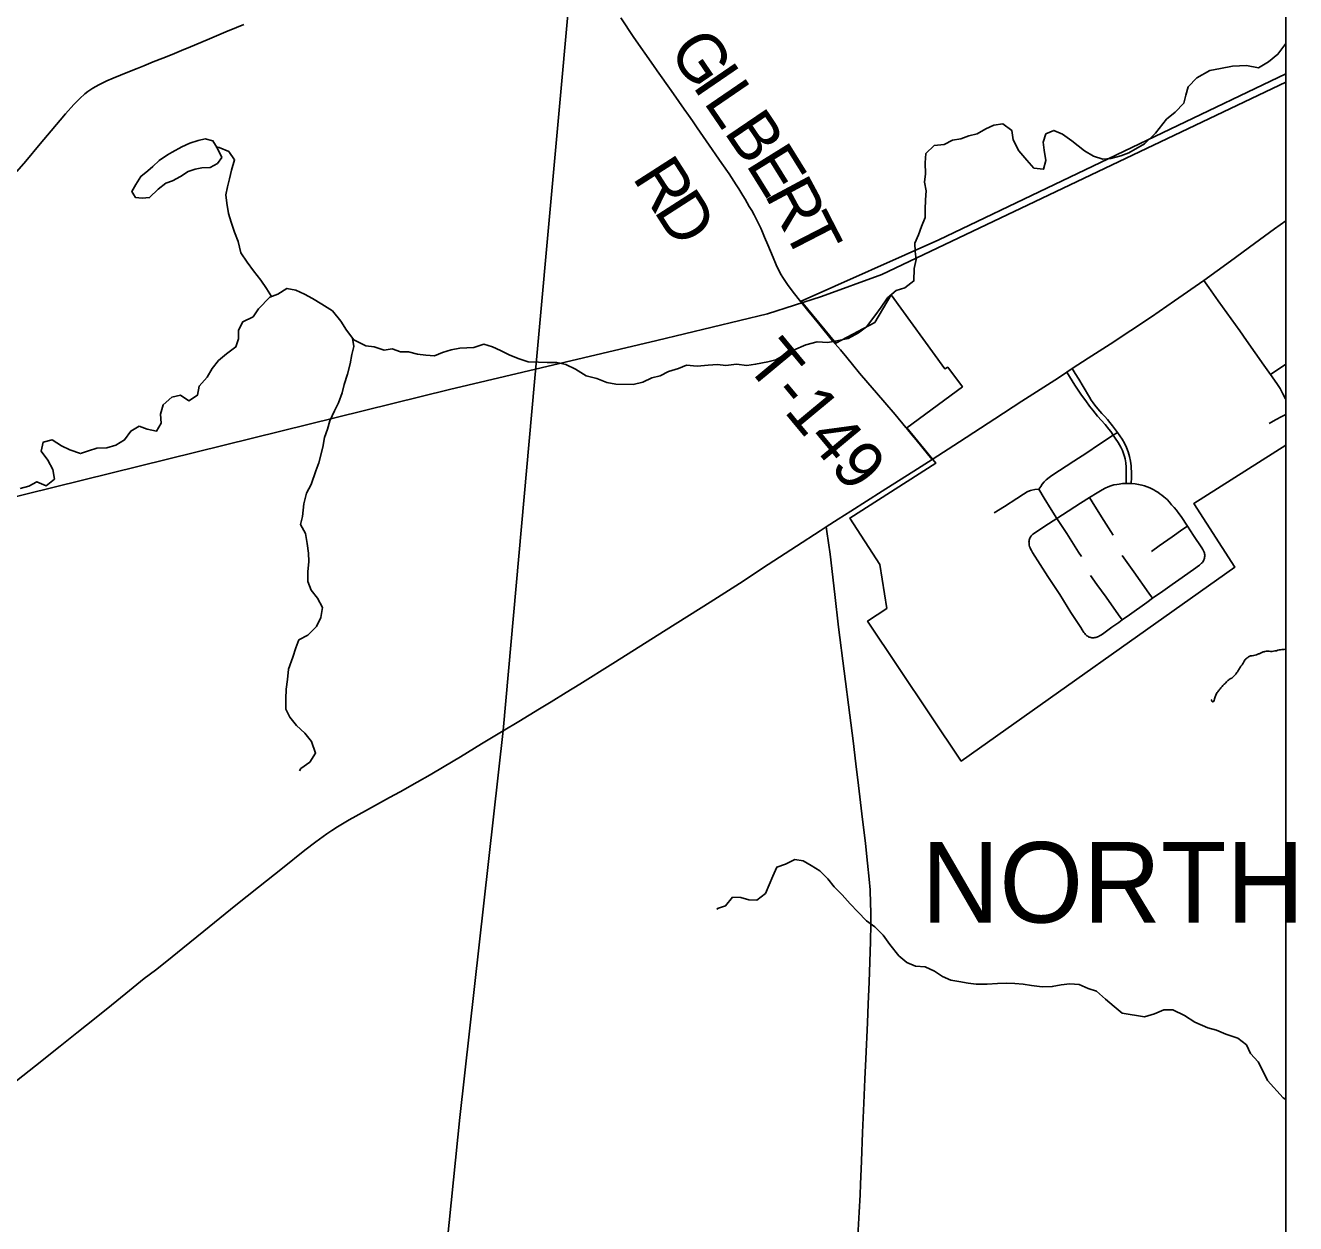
# Model space of a CAD drawing. Extents: x 0 to 1101, y 0 to 440.
# Drawn here: x 494.53 to 539.35, y 185.12 to 227.39 of the extents above; entities that cross this region are included whole.
import ezdxf

# ---------------------------------------------------------------- set-up
doc = ezdxf.new("R2010")
doc.units = 0
for name, color, linetype in [('GM_X_City_Street', 7, 'Continuous'), ('GM_X_Corporation', 7, 'Continuous'), ('GM_X_Corporation_Text', 7, 'Continuous'), ('GM_X_County_Road', 7, 'Continuous'), ('GM_X_Minor_Lake', 7, 'Continuous'), ('GM_X_Minor_River', 7, 'Continuous'), ('GM_X_Rail_Line', 7, 'Continuous'), ('GM_X_State_Route', 7, 'Continuous'), ('GM_X_Township', 7, 'Continuous'), ('GM_X_Township_Road', 7, 'Continuous'), ('GM_X_Township_Road_Text', 7, 'Continuous'), ('SH_Cut_Line', 7, 'Continuous'), ('SH_Text', 7, 'Continuous')]:
    doc.layers.add(name, color=color, linetype=linetype)

msp = doc.modelspace()

# ---------------------------------------------------------------- linework, layer by layer
at = {"layer": 'GM_X_City_Street'}
for points in [[(539, 214.186), (538.991, 214.208), (538.902, 214.395), (538.802, 214.575), (538.692, 214.75), (538.463, 215.075), (538.23, 215.406), (537.618, 216.276), (537.381, 216.611), (536.619, 217.671), (536.284, 218.142), (536.109, 218.39)], [(533.369, 211.231), (533.373, 211.4), (533.373, 211.676), (533.371, 211.806), (533.358, 211.955), (533.332, 212.102), (533.314, 212.174), (533.291, 212.246), (533.238, 212.385), (533.182, 212.503), (533.09, 212.668), (532.986, 212.828), (532.919, 212.927), (532.828, 213.06), (532.764, 213.144), (532.635, 213.303), (532.358, 213.607), (532.192, 213.812), (532.076, 213.957), (531.945, 214.14), (531.8, 214.347), (531.565, 214.69), (531.371, 215), (531.276, 215.151)], [(533.55, 211.227), (533.555, 211.434), (533.557, 211.649), (533.553, 211.755), (533.546, 211.853), (533.524, 212.019), (533.489, 212.183), (533.442, 212.343), (533.382, 212.499), (533.309, 212.65), (533.226, 212.795), (533.146, 212.914), (533.07, 213.021), (532.999, 213.121), (532.889, 213.264), (532.801, 213.375), (532.713, 213.48), (532.614, 213.592), (532.513, 213.701), (532.372, 213.856), (532.269, 213.989), (532.202, 214.076), (532.138, 214.169), (532.076, 214.27), (531.857, 214.645), (531.701, 214.912), (531.576, 215.109), (531.469, 215.28)], [(538.463, 215.075), (538.62, 215.176), (538.996, 215.419), (539, 215.422)], [(538.412, 213.344), (538.641, 213.474), (538.869, 213.596), (539, 213.659)], [(530.289, 211.031), (530.356, 211.122), (530.411, 211.201), (530.475, 211.284), (530.552, 211.361), (530.652, 211.44), (530.754, 211.507), (531.527, 212.011), (531.98, 212.31), (532.397, 212.589), (532.919, 212.927), (533.07, 213.021)], [(533.55, 211.227), (533.454, 211.232), (533.369, 211.231), (533.245, 211.221), (533.129, 211.206), (533.04, 211.191), (532.941, 211.174), (532.835, 211.146), (532.739, 211.112), (532.626, 211.06), (532.522, 211.004), (532.344, 210.9), (532.075, 210.733), (531.76, 210.529), (531.131, 210.121), (530.926, 209.994), (530.502, 209.72), (530.1, 209.456), (530.068, 209.432), (530.047, 209.409), (530.023, 209.382), (530.003, 209.356), (529.984, 209.326), (529.971, 209.295), (529.957, 209.262), (529.951, 209.229), (529.945, 209.198), (529.943, 209.16), (529.944, 209.127), (529.946, 209.091), (529.955, 209.047), (529.965, 209.004), (529.98, 208.961), (529.998, 208.922), (530.03, 208.862), (530.069, 208.794), (530.611, 207.948), (531.03, 207.308), (531.425, 206.677), (531.768, 206.145), (531.82, 206.062), (531.879, 205.974), (531.909, 205.935), (531.936, 205.904), (531.963, 205.878), (531.988, 205.858), (532.018, 205.839), (532.047, 205.822), (532.069, 205.81), (532.094, 205.802), (532.127, 205.793), (532.161, 205.787), (532.195, 205.785), (532.231, 205.785), (532.266, 205.789), (532.299, 205.795), (532.332, 205.804), (532.365, 205.817), (532.395, 205.831), (532.43, 205.851), (532.496, 205.894), (532.582, 205.951), (532.87, 206.155), (533.113, 206.329), (533.23, 206.413), (533.492, 206.599), (534.099, 207.032), (534.305, 207.177), (534.662, 207.43), (534.995, 207.669), (535.225, 207.829), (535.743, 208.192), (535.954, 208.342), (535.998, 208.379), (536.035, 208.413), (536.06, 208.44), (536.079, 208.468), (536.098, 208.5), (536.111, 208.529), (536.122, 208.559), (536.133, 208.595), (536.14, 208.629), (536.143, 208.664), (536.145, 208.688), (536.143, 208.715), (536.14, 208.74), (536.135, 208.766), (536.122, 208.804), (536.105, 208.847), (536.076, 208.897), (536.039, 208.955), (535.749, 209.392), (535.533, 209.721), (535.309, 210.058), (535.225, 210.174), (535.143, 210.281), (535.06, 210.384), (534.976, 210.479), (534.899, 210.569), (534.814, 210.657), (534.759, 210.709), (534.706, 210.755), (534.635, 210.813), (534.56, 210.868), (534.495, 210.916), (534.422, 210.959), (534.349, 211.003), (534.277, 211.039), (534.204, 211.077), (534.11, 211.114), (534.014, 211.146), (533.925, 211.168), (533.812, 211.195), (533.684, 211.215), (533.55, 211.227)], [(528.719, 210.189), (529.074, 210.413), (529.511, 210.699), (529.75, 210.855), (529.877, 210.929), (529.961, 210.966), (530.002, 210.98), (530.044, 210.989), (530.152, 211.01), (530.289, 211.031)], [(530.926, 209.994), (530.726, 210.312), (530.481, 210.705), (530.289, 211.031)], [(532.918, 209.405), (532.507, 210.045), (532.172, 210.579), (532.075, 210.733)], [(531.795, 208.646), (531.693, 208.801), (531.275, 209.458), (530.926, 209.994)], [(534.262, 208.831), (534.531, 209.023), (534.99, 209.346), (535.372, 209.61), (535.533, 209.721)], [(534.305, 207.177), (534.174, 207.362), (533.639, 208.112), (533.227, 208.684)], [(533.23, 206.413), (533.106, 206.589), (532.664, 207.213), (532.335, 207.667), (532.109, 207.982)]]:
    msp.add_lwpolyline(points, dxfattribs=at)
at = {"layer": 'GM_X_Corporation'}
msp.add_lwpolyline([(539, 212.582), (539, 225.679), (526.765, 219.827), (521.904, 217.662), (523.124, 216.183), (524.501, 216.911), (525.086, 217.884), (526.977, 215.271), (527.079, 215.33), (527.592, 214.639), (525.633, 213.191), (526.659, 211.949), (523.618, 210.005), (524.684, 208.365), (524.928, 206.822), (524.251, 206.374), (527.554, 201.435), (537.209, 208.276), (535.755, 210.518)], close=True, dxfattribs=at)
at = {"layer": 'GM_X_County_Road'}
msp.add_lwpolyline([(539, 34.901), (539, 244.322), (515.616, 246.993), (514.479, 237.7), (513.87, 229.982), (512.492, 214.814), (511.389, 202.515), (509.862, 188.86), (506.544, 156.214), (505.255, 141.5), (504.934, 139.397), (500.064, 92.877), (495.306, 41.992), (494.967, 38.564), (506.443, 37.784), (519.517, 36.487), (538.022, 35.007)], close=True, dxfattribs=at)
msp.add_lwpolyline([(494.234, 222.23), (494.544, 222.602), (495.06, 223.214), (495.446, 223.669), (495.951, 224.267), (496.246, 224.601), (496.454, 224.813), (496.634, 224.972), (496.733, 225.05), (496.811, 225.104), (496.915, 225.176), (497.016, 225.236), (497.121, 225.293), (497.242, 225.354), (497.412, 225.434), (497.631, 225.53), (498.148, 225.743), (498.477, 225.87), (498.713, 225.964), (499.043, 226.096), (499.38, 226.231), (499.707, 226.364), (500.039, 226.499), (500.354, 226.629), (500.723, 226.785), (501.034, 226.916), (501.602, 227.157), (501.98, 227.316), (502.238, 227.422)], dxfattribs=at)
at = {"layer": 'GM_X_Minor_Lake'}
for points in [[(501.459, 222.729), (501.294, 223.073), (501.151, 223.314), (500.88, 223.387), (500.629, 223.322), (500.332, 223.236), (500.058, 223.104), (499.714, 222.916), (499.543, 222.816), (499.256, 222.616), (499.025, 222.404), (498.853, 222.258), (498.611, 222.057), (498.425, 221.776), (498.285, 221.528), (498.361, 221.409)], [(498.361, 221.409), (498.418, 221.321), (498.656, 221.294), (498.917, 221.313), (499.217, 221.604), (499.492, 221.816), (499.721, 221.903), (500.007, 222.058), (500.282, 222.236), (500.522, 222.312), (500.761, 222.365), (501.056, 222.371), (501.308, 222.515), (501.459, 222.729)]]:
    msp.add_lwpolyline(points, dxfattribs=at)
at = {"layer": 'GM_X_Minor_River'}
for points in [[(539, 226.744), (538.728, 226.372), (538.398, 226.098), (538.046, 225.892), (537.613, 225.971), (537.124, 225.948), (536.703, 225.868), (536.328, 225.799), (535.862, 225.536), (535.555, 225.216), (535.475, 224.931), (535.408, 224.645), (535.101, 224.325), (534.794, 224.074), (534.408, 223.583), (534.021, 223.206), (533.464, 222.897), (533.18, 222.783), (532.827, 222.691), (532.543, 222.668), (532.224, 222.77), (531.905, 222.964), (531.45, 223.317), (531.12, 223.545), (530.824, 223.682), (530.539, 223.556), (530.449, 223.27), (530.483, 222.985), (530.54, 222.62), (530.461, 222.312), (530.12, 222.346), (529.869, 222.631), (529.584, 222.961), (529.391, 223.349), (529.333, 223.68), (529.026, 223.919), (528.707, 223.862), (528.423, 223.736), (528.116, 223.565), (527.82, 223.496), (527.536, 223.381), (527.24, 223.335), (526.956, 223.187), (526.603, 223.152), (526.308, 222.867), (526.286, 222.536), (526.297, 222.148), (526.252, 221.862), (526.321, 221.554)], [(503.215, 217.821), (503.035, 218.109), (502.841, 218.394), (502.579, 218.725), (502.363, 219.033), (502.135, 219.364), (502.043, 219.763), (501.906, 220.094), (501.792, 220.448), (501.701, 220.756), (501.643, 221.121), (501.609, 221.406), (501.665, 221.692), (501.733, 221.977), (501.801, 222.285), (501.915, 222.65), (501.71, 222.935), (501.368, 223.084), (501.254, 223.106)], [(526.321, 221.554), (526.287, 221.235), (526.276, 220.893), (526.276, 220.607), (526.152, 220.288), (526.049, 220.002), (525.913, 219.706), (525.925, 219.409), (525.959, 219.124), (525.892, 218.816), (525.881, 218.371), (525.562, 218.131), (525.255, 218.039), (524.948, 217.776), (524.733, 217.445), (524.505, 217.137), (524.21, 216.749), (523.926, 216.543), (523.562, 216.337), (523.221, 216.269), (522.845, 216.2), (522.47, 216.222), (522.072, 216.119), (521.64, 215.936), (521.299, 215.753), (521.014, 215.593), (520.73, 215.524), (520.298, 215.433), (519.991, 215.387), (519.626, 215.432), (519.251, 215.386), (518.955, 215.42), (518.625, 215.397), (518.238, 215.362), (517.863, 215.407), (517.579, 215.282), (517.226, 215.179), (516.93, 215.019), (516.635, 214.95), (516.316, 214.801), (515.975, 214.721), (515.361, 214.732), (515.053, 214.789), (514.701, 214.925), (514.314, 215.027), (513.938, 215.255), (513.596, 215.426), (513.289, 215.494), (512.948, 215.494), (512.641, 215.505), (512.277, 215.516), (511.958, 215.63), (511.628, 215.755), (511.298, 215.914), (511.013, 216.051), (510.706, 216.142), (510.353, 216.028), (509.864, 216.004), (509.557, 215.947), (509.25, 215.844), (508.965, 215.73), (508.658, 215.752), (508.374, 215.786), (508.055, 215.866), (507.771, 215.877), (507.475, 215.979), (507.19, 215.933), (506.837, 216.047), (506.542, 216.081), (506.12, 216.298), (505.858, 216.64), (505.664, 216.959), (505.368, 217.312), (504.993, 217.552), (504.662, 217.757), (504.378, 217.905), (504.07, 218.042), (503.763, 218.11), (503.445, 217.904), (503.16, 217.801), (502.763, 217.39), (502.57, 217.105), (502.206, 216.933), (502.058, 216.637), (502.058, 216.329), (501.956, 216.043), (501.627, 215.803), (501.342, 215.563), (501.127, 215.278), (500.945, 214.981), (500.661, 214.662), (500.604, 214.342), (500.297, 214.148), (500.001, 214.342), (499.705, 214.273), (499.399, 213.999), (499.296, 213.668), (499.32, 213.36), (499.161, 213.074), (498.831, 213.143), (498.546, 213.245)], [(506.074, 216.358), (506.121, 216.058), (506.053, 215.773), (505.996, 215.453), (505.894, 215.088), (505.781, 214.723), (505.713, 214.426), (505.577, 214.072), (505.44, 213.787), (505.27, 213.433), (505.191, 213.148), (505.089, 212.851), (505.032, 212.509), (504.885, 211.961), (504.783, 211.676), (504.613, 211.197), (504.454, 210.888), (504.352, 210.512), (504.307, 210.067), (504.239, 209.782), (504.421, 209.462), (504.478, 209.109), (504.524, 208.767), (504.536, 208.47), (504.502, 208.105), (504.503, 207.774), (504.617, 207.467), (504.845, 207.182), (505.016, 206.851), (504.959, 206.497), (504.8, 206.178), (504.493, 205.881), (504.186, 205.71), (504.073, 205.424), (503.971, 205.105), (503.812, 204.672), (503.778, 204.318), (503.733, 203.976), (503.722, 203.634), (503.722, 203.269), (503.859, 202.984), (504.099, 202.688), (504.395, 202.414), (504.634, 202.129), (504.771, 201.719), (504.566, 201.399), (504.248, 201.171), (504.203, 201.091)], [(498.546, 213.245), (498.25, 213.074), (498.035, 212.765), (497.728, 212.583), (497.409, 212.48), (497.056, 212.479), (496.761, 212.377), (496.476, 212.285), (496.101, 212.41), (495.805, 212.558), (495.475, 212.764), (495.156, 212.683), (495.088, 212.364), (495.327, 212.045), (495.498, 211.725), (495.556, 211.383), (495.271, 211.143), (494.941, 211.291), (494.657, 211.131), (494.35, 211.051)], [(535.431, 192.46), (535.021, 192.665), (534.702, 192.665), (534.373, 192.516), (534.02, 192.413), (533.235, 192.538), (532.95, 192.777), (532.643, 193.039), (532.324, 193.312), (532.028, 193.414), (531.709, 193.551), (531.379, 193.573), (531.084, 193.539), (530.765, 193.482), (530.412, 193.47), (530.037, 193.515), (529.741, 193.56), (529.445, 193.583), (529.138, 193.605), (528.831, 193.594), (528.467, 193.57), (528.08, 193.559), (527.795, 193.604), (527.465, 193.661), (527.181, 193.706), (526.896, 193.831), (526.612, 194.024), (526.282, 194.172), (525.94, 194.195), (525.633, 194.331), (525.348, 194.57), (525.029, 194.969), (524.802, 195.288), (524.505, 195.584), (524.209, 195.8), (523.902, 196.119), (523.629, 196.403), (523.355, 196.711), (523.071, 196.996), (522.843, 197.28), (522.569, 197.565), (522.262, 197.747), (521.977, 197.918), (521.681, 197.963), (521.352, 197.803), (521.045, 197.689), (520.908, 197.369), (520.772, 197.073), (520.647, 196.765), (520.34, 196.525), (520.056, 196.536), (519.771, 196.627), (519.487, 196.638), (519.237, 196.33), (518.953, 196.239), (518.941, 196.193)], [(539, 189.501), (538.915, 189.557), (538.357, 190.161), (538.186, 190.536), (538.026, 190.821), (537.764, 191.117), (537.616, 191.425), (537.309, 191.664), (536.888, 191.8), (536.558, 191.937), (536.25, 192.028), (535.795, 192.221), (535.431, 192.46)]]:
    msp.add_lwpolyline(points, dxfattribs=at)
msp.add_open_spline([(539, 205.379), (538.959, 205.376), (538.917, 205.373), (538.876, 205.369), (538.772, 205.358), (538.672, 205.326), (538.569, 205.311), (538.468, 205.297), (538.361, 205.326), (538.262, 205.3), (538.159, 205.272), (538.065, 205.221), (537.966, 205.185), (537.869, 205.151), (537.759, 205.155), (537.67, 205.094), (537.566, 205.022), (537.515, 204.907), (537.443, 204.809), (537.365, 204.7), (537.301, 204.581), (537.216, 204.478), (537.132, 204.375), (537.001, 204.321), (536.909, 204.226), (536.81, 204.124), (536.715, 204.014), (536.625, 203.907), (536.539, 203.805), (536.447, 203.454), (536.386, 203.576), (536.383, 203.584), (536.379, 203.591), (536.375, 203.599)], degree=3, dxfattribs=at)
at = {"layer": 'GM_X_Rail_Line'}
msp.add_lwpolyline([(437.413, 200.804), (442.613, 200.537), (446.806, 200.45), (449.503, 200.507), (451.762, 200.638), (453.785, 200.954), (455.721, 201.401), (462.944, 203.092), (477.544, 206.721), (488.581, 209.378), (509.492, 214.537), (516.816, 216.276), (520.719, 217.21), (522.628, 217.818), (524.751, 218.601), (539, 225.389)], dxfattribs=at)
at = {"layer": 'GM_X_State_Route'}
for points in [[(526.523, 212.078), (527.489, 212.697), (528.741, 213.507), (529.695, 214.127), (530.98, 214.958), (531.276, 215.151), (531.469, 215.28), (532.033, 215.646), (532.805, 216.146), (534.267, 217.111), (535.083, 217.666), (536.109, 218.39), (537.056, 219.073), (537.897, 219.691), (538.604, 220.208), (539, 220.492)], [(511.396, 202.499), (511.94, 202.829), (512.67, 203.277), (513.085, 203.527), (513.61, 203.848), (514.1, 204.153), (515.255, 204.873), (517.147, 206.065), (518.69, 207.044), (519.727, 207.704), (520.743, 208.364), (521.741, 209.017), (522.57, 209.555), (522.793, 209.698), (523.213, 209.969), (523.661, 210.25), (524.768, 210.953), (526.009, 211.747), (526.523, 212.078)], [(493.997, 189.98), (494.889, 190.684), (495.764, 191.38), (496.348, 191.843), (497.03, 192.393), (497.567, 192.826), (498.076, 193.234), (498.73, 193.759), (499.122, 194.063), (499.523, 194.379), (500.088, 194.835), (500.825, 195.435), (501.956, 196.348), (502.757, 196.988), (503.604, 197.66), (504.389, 198.291), (504.776, 198.584), (505.171, 198.866), (505.348, 198.99), (505.546, 199.112), (505.962, 199.362), (506.529, 199.685), (507.38, 200.149), (507.757, 200.353), (508.359, 200.687), (508.811, 200.947), (509.309, 201.239), (509.883, 201.587), (510.631, 202.042), (511.336, 202.462), (511.396, 202.499)]]:
    msp.add_lwpolyline(points, dxfattribs=at)
at = {"layer": 'GM_X_Township'}
msp.add_lwpolyline([(435.213, 255.629), (445.064, 254.562), (483.107, 250.705), (508.328, 247.799), (515.616, 246.993), (514.479, 237.7), (513.87, 229.982), (512.492, 214.814), (511.389, 202.515), (509.862, 188.86), (506.544, 156.214), (505.255, 141.5), (504.934, 139.397), (500.064, 92.877), (495.306, 41.992), (494.967, 38.564), (486.494, 39.335), (480.73, 40.036), (456.87, 41.812), (429.195, 44.697)], dxfattribs=at)
at = {"layer": 'GM_X_Township_Road'}
for points in [[(521.846, 217.694), (521.668, 217.922), (521.519, 218.112), (521.42, 218.247), (521.324, 218.385), (521.258, 218.49), (521.2, 218.593), (521.12, 218.741), (521.021, 218.943), (520.913, 219.201), (520.822, 219.426), (520.73, 219.65), (520.614, 219.922), (520.541, 220.089), (520.477, 220.233), (520.412, 220.374), (520.331, 220.542), (520.249, 220.702), (520.16, 220.862), (520.076, 221.001), (520.001, 221.129), (519.924, 221.259), (519.848, 221.382), (519.701, 221.619), (519.612, 221.76), (519.359, 222.149), (519.106, 222.517), (518.553, 223.314), (518.234, 223.773), (518.066, 224.018), (517.927, 224.216), (517.776, 224.429), (517.585, 224.705), (517.319, 225.087), (516.825, 225.788), (516.696, 225.97), (515.996, 226.962), (515.538, 227.65)], [(523.016, 216.261), (522.523, 216.859), (522.142, 217.328), (521.953, 217.559), (521.846, 217.694)], [(525.621, 213.182), (525.603, 213.205), (525.216, 213.664), (524.852, 214.087), (524.56, 214.427), (524.253, 214.776), (523.965, 215.114), (523.72, 215.423), (523.518, 215.667), (523.291, 215.944), (523.016, 216.261)], [(526.523, 212.078), (526.367, 212.277), (526.214, 212.462), (525.967, 212.762), (525.825, 212.931), (525.621, 213.182)], [(523.876, 184.252), (523.947, 185.517), (523.982, 186.131), (524.001, 186.504), (524.034, 187.323), (524.074, 188.329), (524.12, 189.372), (524.155, 190.21), (524.192, 190.936), (524.246, 192.202), (524.269, 192.873), (524.299, 193.636), (524.346, 195.071), (524.363, 195.685), (524.363, 196.113), (524.356, 196.41), (524.335, 196.893), (524.307, 197.263), (524.25, 197.838), (524.176, 198.523), (524.047, 199.578), (523.927, 200.577), (523.835, 201.336), (523.737, 202.15), (523.621, 203.056), (523.226, 206.163), (523.088, 207.31), (522.923, 208.732), (522.815, 209.531), (522.793, 209.698)]]:
    msp.add_lwpolyline(points, dxfattribs=at)
at = {"layer": 'SH_Cut_Line'}
msp.add_lwpolyline([(131, 17.107), (539, 17.107), (539, 244.322), (515.616, 246.993), (508.328, 247.799), (483.107, 250.705), (445.064, 254.562), (435.213, 255.629)], dxfattribs=at)
at = {"layer": 'SH_Text'}
msp.add_lwpolyline([(131, 425.107), (539, 425.107), (539, 17.107), (131, 17.107)], close=True, dxfattribs=at)

# ---------------------------------------------------------------- texts
at = {"layer": 'GM_X_Corporation_Text'}
msp.add_text('NORTH', height=2.8409, rotation=0, dxfattribs=at).set_placement((526.154, 195.737))
at = {"layer": 'GM_X_Township_Road_Text'}
for s, height, rotation, p in [('G', 1.705, 304.365, (517.195, 226.498)), ('I', 1.705, 304.3634, (518.042, 225.26)), ('L', 1.705, 304.3674, (518.437, 224.682)), ('B', 1.705, 304.1469, (519.156, 223.631)), ('E', 1.705, 301.845, (519.931, 222.488)), ('R', 1.705, 302.6649, (515.926, 222.024)), ('R', 1.705, 298.1956, (520.59, 221.43)), ('D', 1.705, 302.7146, (516.682, 220.844)), ('T', 1.705, 297.2531, (521.248, 220.202)), ('T-149', 1.7045, 309.7022, (519.899, 215.424))]:
    msp.add_text(s, height=height, rotation=rotation, dxfattribs=at).set_placement(p)

doc.saveas('drawing.dxf')
